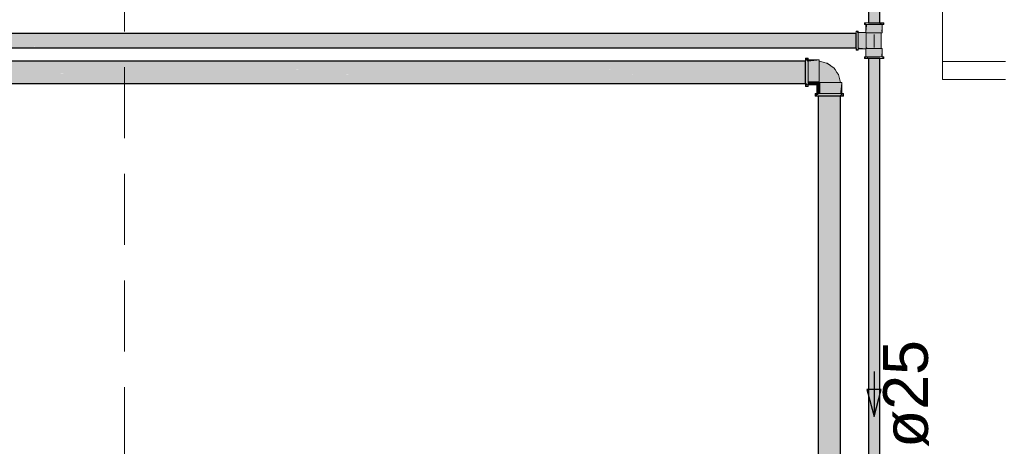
# Model space of a CAD drawing. Header units: millimetres. Extents: x 567 to 934, y -1 to 364.
# Tile 718 of 1056: x 796.25 to 800.65, y 102.84 to 104.75. Entities that reach past the tile are written whole.
import ezdxf

# ---------------------------------------------------------------- set-up
doc = ezdxf.new("R2010")
doc.units = ezdxf.units.MM
doc.header["$MEASUREMENT"] = 0
doc.linetypes.add('HIDDEN2', pattern=[0.47625, 0.3175, -0.15875])
doc.linetypes.add('NULL', pattern=[0])
for name, color, linetype, lineweight in [('A-WALL', 7, 'Continuous', 25), ('AF-Condutos', 140, 'Continuous', 25), ('AF-Conexões', 152, 'Continuous', 18), ('AF-Sentido conduto', 140, 'Continuous', 30), ('AF-Textos conduto', 7, 'Continuous', 9), ('ARQ-ESQUAD', 7, 'Continuous', 25), ('DI-Detalhes', 1, 'HIDDEN2', 9)]:
    doc.layers.add(name, color=color, linetype=linetype, lineweight=lineweight)
doc.styles.add('Arial', font='arial.ttf')

msp = doc.modelspace()

# ---------------------------------------------------------------- hatches: boundary and pattern name
at = {"layer": 'AF-Condutos', "linetype": 'Continuous'}
for points in [[(800.09, 104.7352), (800.09, 107.594), (800.0405, 107.594), (800.0405, 104.7352)], [(799.985, 104.6829), (799.985, 104.6871), (781.699, 104.6871)], [(799.985, 104.674), (799.985, 104.6829), (781.699, 104.6829)], [(799.985, 104.6829), (781.849, 104.687), (781.849, 104.6829)], [(799.985, 104.674), (781.849, 104.6829), (781.849, 104.674)], [(799.985, 104.6619), (799.985, 104.674), (781.699, 104.674)], [(799.985, 104.6486), (799.985, 104.6619), (781.699, 104.6619)], [(799.985, 104.6486), (781.699, 104.6619), (781.699, 104.6486)], [(799.985, 104.6364), (799.985, 104.6486), (781.699, 104.6486)], [(781.862, 104.6422), (781.862, 104.6364), (799.985, 104.6364), (781.849, 104.6485), (781.7973, 104.6422)], [(799.985, 104.6619), (781.849, 104.6739), (781.849, 104.6619)], [(799.985, 104.6275), (799.985, 104.6364), (781.699, 104.6364)], [(799.985, 104.6234), (799.985, 104.6275), (781.8597, 104.6275), (781.8573, 104.6234)], [(781.862, 104.6275), (799.985, 104.6275), (781.8824, 104.6363)], [(799.759, 104.5571), (799.759, 104.5635), (781.9855, 104.5635)], [(799.759, 104.5432), (799.759, 104.5571), (781.9855, 104.5571)], [(799.759, 104.5571), (782.0055, 104.5635), (782.0055, 104.5571)], [(799.759, 104.5432), (782.0055, 104.5571), (782.0055, 104.5432)], [(800.09, 101.5658), (800.09, 104.5752), (800.0405, 104.5752), (800.0405, 101.5658)], [(799.759, 104.5242), (799.759, 104.5432), (781.9855, 104.5432)], [(799.759, 104.5034), (799.759, 104.5242), (781.9855, 104.5242)], [(799.759, 104.5242), (782.0055, 104.5431), (782.0055, 104.5242)], [(799.759, 104.5034), (782.0055, 104.5241), (782.0055, 104.5034)], [(799.759, 104.4844), (799.759, 104.5034), (781.9855, 104.5034)], [(799.759, 104.4705), (799.759, 104.4844), (781.9855, 104.4844)], [(799.759, 104.464), (799.759, 104.4705), (781.9855, 104.4705)], [(799.759, 104.4844), (782.0055, 104.5034), (782.0055, 104.4844)], [(799.759, 104.4705), (782.0055, 104.4844), (782.0055, 104.4705)], [(782.0055, 104.464), (799.759, 104.464), (782.0073, 104.4705)], [(799.915, 91.0487), (799.915, 104.4078), (799.8161, 104.4078), (799.8161, 91.0487)]]:
    msp.add_hatch(color=151, dxfattribs=at).paths.add_polyline_path(points)
at = {"layer": 'AF-Conexões', "linetype": 'Continuous'}
for points in [[(800.0235, 104.7352), (800.022, 104.7268), (800.0346, 104.7352)], [(800.03, 104.6906), (800.0963, 104.6906), (800.0999, 104.7268), (800.0336, 104.7268)], [(800.03, 104.6906), (800.0336, 104.7268), (800.03, 104.7268)], [(800.0954, 104.7352), (800.0435, 104.7352), (800.0346, 104.7268), (800.0865, 104.7268)], [(800.1022, 104.7352), (800.0954, 104.7352), (800.0865, 104.7268), (800.0954, 104.7268)], [(800.108, 104.7268), (800.108, 104.7352), (800.0954, 104.7268)], [(800.1012, 104.6906), (800.1012, 104.7268), (800.097, 104.6971)], [(799.9934, 104.6982), (799.985, 104.6982), (799.9934, 104.6856)], [(799.9934, 104.618), (799.9934, 104.6856), (799.985, 104.6925), (799.985, 104.6248)], [(799.9934, 104.6914), (799.9934, 104.6239), (800.0296, 104.6203), (800.0296, 104.6902)], [(800.033, 104.6198), (800.0733, 104.6198), (800.065, 104.6906), (800.033, 104.6906), (800.0341, 104.6232)], [(800.033, 104.6232), (800.065, 104.6243), (800.065, 104.6829), (800.033, 104.6858)], [(800.097, 104.6198), (800.097, 104.6906), (800.065, 104.6906), (800.0733, 104.6198)], [(799.985, 104.6137), (799.9934, 104.6122), (799.9867, 104.6234)], [(800.0296, 104.6203), (799.9934, 104.6239), (799.9934, 104.6203)], [(800.0288, 104.5836), (800.0963, 104.5836), (800.0999, 104.6198), (800.03, 104.6198)], [(800.0999, 104.5836), (800.1012, 104.6198), (800.0963, 104.5836)], [(799.771, 104.5768), (799.759, 104.5768), (799.759, 104.5698), (799.771, 104.5583)], [(799.759, 104.5683), (799.759, 104.4692), (799.771, 104.4592), (799.771, 104.5583)], [(799.8194, 104.5698), (799.771, 104.5698), (799.771, 104.5623), (799.8194, 104.5679)], [(799.8194, 104.5679), (799.771, 104.5623), (799.771, 104.4742), (799.8194, 104.4742)], [(799.855, 104.5548), (799.8194, 104.5636), (799.8194, 104.4682), (799.9131, 104.4682), (799.9061, 104.5038), (799.8852, 104.534)], [(800.022, 104.5836), (800.022, 104.5752), (800.0346, 104.5836)], [(800.0277, 104.5752), (800.0346, 104.5752), (800.0435, 104.5836), (800.0346, 104.5836)], [(800.0346, 104.5752), (800.0865, 104.5752), (800.0954, 104.5836), (800.0435, 104.5836)], [(800.1065, 104.5752), (800.108, 104.5836), (800.0954, 104.5752)], [(799.771, 104.4529), (799.771, 104.4578), (799.759, 104.4692), (799.759, 104.4592)], [(799.809, 104.4578), (799.8194, 104.4597), (799.8194, 104.4742), (799.771, 104.4742), (799.771, 104.4578)], [(799.809, 104.4578), (799.809, 104.4198), (799.8254, 104.4198), (799.8254, 104.4682), (799.8109, 104.4682)], [(799.9191, 104.4682), (799.8254, 104.4682), (799.8254, 104.4198), (799.9135, 104.4198)], [(799.921, 104.4198), (799.921, 104.4682), (799.9191, 104.4682), (799.9135, 104.4198)], [(799.759, 104.4529), (799.771, 104.4508), (799.759, 104.4592)], [(799.802, 104.4198), (799.802, 104.4078), (799.809, 104.4078), (799.8204, 104.4198)], [(799.8104, 104.4078), (799.9095, 104.4078), (799.9195, 104.4198), (799.8204, 104.4198)], [(799.9258, 104.4198), (799.921, 104.4198), (799.9095, 104.4078), (799.9195, 104.4078)], [(799.9258, 104.4078), (799.928, 104.4198), (799.9195, 104.4078)]]:
    msp.add_hatch(color=161, dxfattribs=at).paths.add_polyline_path(points)

# ---------------------------------------------------------------- linework, layer by layer
at = {"layer": 'A-WALL', "color": 8, "lineweight": 5}
msp.add_line((800.371, 104.8037), (800.371, 104.5627), dxfattribs=at)
at = {"layer": 'AF-Condutos'}
for p, q in [((800.0405, 107.594), (800.0405, 104.7352)), ((800.09, 104.7352), (800.09, 107.594)), ((800.0405, 104.7352), (800.0448, 104.7352)), ((800.0448, 104.7352), (800.0525, 104.7352)), ((800.0525, 104.7352), (800.0624, 104.7352)), ((800.0624, 104.7352), (800.0727, 104.7352)), ((800.0727, 104.7352), (800.0817, 104.7352)), ((800.0817, 104.7352), (800.0878, 104.7352)), ((800.0878, 104.7352), (800.09, 104.7352)), ((799.985, 104.6871), (781.699, 104.6871)), ((799.985, 104.6829), (799.985, 104.6871)), ((799.985, 104.674), (799.985, 104.6829)), ((799.985, 104.6619), (799.985, 104.674)), ((799.985, 104.6486), (799.985, 104.6619)), ((799.985, 104.6364), (799.985, 104.6486)), ((781.8573, 104.6234), (799.985, 104.6234)), ((799.985, 104.6292), (799.985, 104.6364)), ((799.985, 104.6275), (799.985, 104.6292)), ((799.985, 104.6234), (799.985, 104.6275)), ((799.759, 104.5635), (781.9855, 104.5635)), ((799.759, 104.5571), (799.759, 104.5635)), ((799.759, 104.5432), (799.759, 104.5571)), ((800.0448, 104.5752), (800.0405, 104.5752)), ((800.0405, 104.5752), (800.0405, 101.5658)), ((800.0525, 104.5752), (800.0448, 104.5752)), ((800.0624, 104.5752), (800.0525, 104.5752)), ((800.0727, 104.5752), (800.0624, 104.5752)), ((800.0817, 104.5752), (800.0727, 104.5752)), ((800.0878, 104.5752), (800.0817, 104.5752)), ((800.09, 104.5752), (800.0878, 104.5752)), ((800.09, 101.5658), (800.09, 104.5752)), ((799.759, 104.5242), (799.759, 104.5432)), ((799.759, 104.5034), (799.759, 104.5242)), ((782.0066, 104.464), (799.759, 104.464)), ((799.759, 104.4844), (799.759, 104.5034)), ((799.759, 104.4705), (799.759, 104.4844)), ((799.759, 104.464), (799.759, 104.4705)), ((799.8245, 104.4078), (799.8161, 104.4078)), ((799.8161, 104.4078), (799.8161, 91.0487)), ((799.84, 104.4078), (799.8245, 104.4078)), ((799.8598, 104.4078), (799.84, 104.4078)), ((799.8804, 104.4078), (799.8598, 104.4078)), ((799.8984, 104.4078), (799.8804, 104.4078)), ((799.9107, 104.4078), (799.8984, 104.4078)), ((799.915, 104.4078), (799.9107, 104.4078)), ((799.915, 91.0487), (799.915, 104.4078))]:
    msp.add_line(p, q, dxfattribs=at)
at = {"layer": 'AF-Conexões'}
for p, q in [((800.022, 104.7352), (800.022, 104.7268)), ((800.0235, 104.7352), (800.022, 104.7352)), ((800.022, 104.7268), (800.0235, 104.7268)), ((800.0277, 104.7352), (800.0235, 104.7352)), ((800.0235, 104.7268), (800.0277, 104.7268)), ((800.0346, 104.7352), (800.0277, 104.7352)), ((800.0277, 104.7268), (800.0288, 104.7268)), ((800.0288, 104.7268), (800.0346, 104.7268)), ((800.0296, 104.7268), (800.0288, 104.7268)), ((800.0288, 104.7268), (800.0288, 104.6914)), ((800.03, 104.7268), (800.0296, 104.7268)), ((800.0336, 104.7268), (800.03, 104.7268)), ((800.0394, 104.7268), (800.0336, 104.7268)), ((800.0405, 104.7352), (800.0346, 104.7352)), ((800.0346, 104.7268), (800.0435, 104.7268)), ((800.0469, 104.7268), (800.0394, 104.7268)), ((800.0435, 104.7352), (800.0405, 104.7352)), ((800.0539, 104.7352), (800.0435, 104.7352)), ((800.0435, 104.7268), (800.0539, 104.7268)), ((800.0556, 104.7268), (800.0469, 104.7268)), ((800.065, 104.7352), (800.0539, 104.7352)), ((800.0539, 104.7268), (800.065, 104.7268)), ((800.065, 104.7268), (800.0556, 104.7268)), ((800.0761, 104.7352), (800.065, 104.7352)), ((800.065, 104.7268), (800.0761, 104.7268)), ((800.0744, 104.7268), (800.065, 104.7268)), ((800.0831, 104.7268), (800.0744, 104.7268)), ((800.0865, 104.7352), (800.0761, 104.7352)), ((800.0761, 104.7268), (800.0865, 104.7268)), ((800.0906, 104.7268), (800.0831, 104.7268)), ((800.09, 104.7352), (800.0865, 104.7352)), ((800.0865, 104.7268), (800.0954, 104.7268)), ((800.0954, 104.7352), (800.09, 104.7352)), ((800.0963, 104.7268), (800.0906, 104.7268)), ((800.1022, 104.7352), (800.0954, 104.7352)), ((800.0954, 104.7268), (800.1012, 104.7268)), ((800.0999, 104.7268), (800.0963, 104.7268)), ((800.1012, 104.7268), (800.0999, 104.7268)), ((800.1012, 104.7268), (800.1022, 104.7268)), ((800.1012, 104.6906), (800.1012, 104.7268)), ((800.1065, 104.7352), (800.1022, 104.7352)), ((800.1022, 104.7268), (800.1065, 104.7268)), ((800.108, 104.7352), (800.1065, 104.7352)), ((800.1065, 104.7268), (800.108, 104.7268)), ((800.108, 104.7268), (800.108, 104.7352)), ((799.985, 104.6982), (799.985, 104.6968)), ((799.9934, 104.6982), (799.985, 104.6982)), ((799.985, 104.6968), (799.985, 104.6925)), ((799.985, 104.6925), (799.985, 104.6871)), ((799.985, 104.6871), (799.985, 104.6856)), ((799.985, 104.6856), (799.985, 104.6767)), ((799.9934, 104.6968), (799.9934, 104.6982)), ((799.9934, 104.6925), (799.9934, 104.6968)), ((799.9934, 104.6914), (799.9934, 104.6925)), ((799.9934, 104.6914), (799.9934, 104.6902)), ((799.9934, 104.6856), (799.9934, 104.6914)), ((800.0288, 104.6914), (799.9934, 104.6914)), ((799.9934, 104.6902), (799.9934, 104.6866)), ((799.9934, 104.6866), (799.9934, 104.6808)), ((799.9934, 104.6767), (799.9934, 104.6856)), ((800.0296, 104.6906), (800.0296, 104.6914)), ((800.0296, 104.6902), (800.0296, 104.6906)), ((800.0296, 104.6906), (800.03, 104.6906)), ((800.0296, 104.6866), (800.0296, 104.6902)), ((800.0296, 104.6872), (800.0296, 104.6861)), ((800.0296, 104.6808), (800.0296, 104.6866)), ((800.0296, 104.6861), (800.0296, 104.6829)), ((800.0296, 104.6829), (800.0296, 104.6779)), ((800.03, 104.6906), (800.033, 104.6906)), ((800.033, 104.6906), (800.0336, 104.6906)), ((800.0341, 104.6906), (800.033, 104.6906)), ((800.0336, 104.6906), (800.0394, 104.6906)), ((800.0373, 104.6906), (800.0341, 104.6906)), ((800.0424, 104.6906), (800.0373, 104.6906)), ((800.0394, 104.6906), (800.0469, 104.6906)), ((800.049, 104.6906), (800.0424, 104.6906)), ((800.0469, 104.6906), (800.0556, 104.6906)), ((800.0567, 104.6906), (800.049, 104.6906)), ((800.0556, 104.6906), (800.065, 104.6906)), ((800.065, 104.6906), (800.0567, 104.6906)), ((800.065, 104.6906), (800.0744, 104.6906)), ((800.0733, 104.6906), (800.065, 104.6906)), ((800.065, 104.6779), (800.065, 104.6829)), ((800.081, 104.6906), (800.0733, 104.6906)), ((800.0744, 104.6906), (800.0831, 104.6906)), ((800.0876, 104.6906), (800.081, 104.6906)), ((800.0831, 104.6906), (800.0906, 104.6906)), ((800.0927, 104.6906), (800.0876, 104.6906)), ((800.0906, 104.6906), (800.0963, 104.6906)), ((800.0959, 104.6906), (800.0927, 104.6906)), ((800.097, 104.6906), (800.0959, 104.6906)), ((800.0963, 104.6906), (800.097, 104.6906)), ((800.097, 104.6906), (800.0999, 104.6906)), ((800.097, 104.6198), (800.097, 104.6906)), ((800.0999, 104.6906), (800.1012, 104.6906)), ((799.985, 104.6767), (799.985, 104.6664)), ((799.985, 104.6664), (799.985, 104.6552)), ((799.985, 104.6552), (799.985, 104.6441)), ((799.985, 104.6441), (799.985, 104.6337)), ((799.9934, 104.6808), (799.9934, 104.6733)), ((799.9934, 104.6664), (799.9934, 104.6767)), ((799.9934, 104.6733), (799.9934, 104.6646)), ((799.9934, 104.6552), (799.9934, 104.6664)), ((799.9934, 104.6646), (799.9934, 104.6552)), ((799.9934, 104.6441), (799.9934, 104.6552)), ((799.9934, 104.6552), (799.9934, 104.6459)), ((799.9934, 104.6459), (799.9934, 104.6371)), ((799.9934, 104.6337), (799.9934, 104.6441)), ((800.0296, 104.6733), (800.0296, 104.6808)), ((800.0296, 104.6779), (800.0296, 104.6712)), ((800.0296, 104.6646), (800.0296, 104.6733)), ((800.0296, 104.6712), (800.0296, 104.6635)), ((800.0296, 104.6552), (800.0296, 104.6646)), ((800.0296, 104.6635), (800.0296, 104.6552)), ((800.0296, 104.6459), (800.0296, 104.6552)), ((800.0296, 104.6552), (800.0296, 104.6469)), ((800.0296, 104.6469), (800.0296, 104.6392)), ((800.0296, 104.6371), (800.0296, 104.6459)), ((800.0296, 104.6392), (800.0296, 104.6326)), ((800.065, 104.6712), (800.065, 104.6779)), ((800.065, 104.6635), (800.065, 104.6712)), ((800.065, 104.6552), (800.065, 104.6635)), ((800.065, 104.6469), (800.065, 104.6552)), ((800.065, 104.6392), (800.065, 104.6469)), ((800.065, 104.6326), (800.065, 104.6392)), ((799.985, 104.6337), (799.985, 104.6248)), ((799.985, 104.6248), (799.985, 104.6234)), ((799.985, 104.6234), (799.985, 104.618)), ((799.985, 104.618), (799.985, 104.6137)), ((799.985, 104.6137), (799.985, 104.6122)), ((799.985, 104.6122), (799.9934, 104.6122)), ((799.9934, 104.6371), (799.9934, 104.6296)), ((799.9934, 104.6248), (799.9934, 104.6337)), ((799.9934, 104.6296), (799.9934, 104.6239)), ((799.9934, 104.619), (799.9934, 104.6248)), ((799.9934, 104.6239), (799.9934, 104.6203)), ((799.9934, 104.6203), (799.9934, 104.6198)), ((799.9934, 104.6198), (799.9934, 104.619)), ((799.9934, 104.618), (799.9934, 104.619)), ((799.9934, 104.619), (800.0288, 104.619)), ((799.9934, 104.6137), (799.9934, 104.618)), ((799.9934, 104.6122), (799.9934, 104.6137)), ((800.0296, 104.6198), (800.0288, 104.6198)), ((800.0288, 104.6198), (800.0288, 104.619)), ((800.0288, 104.619), (800.0288, 104.5836)), ((800.0296, 104.6296), (800.0296, 104.6371)), ((800.0296, 104.6326), (800.0296, 104.6275)), ((800.0296, 104.6239), (800.0296, 104.6296)), ((800.0296, 104.6275), (800.0296, 104.6243)), ((800.0296, 104.6243), (800.0296, 104.6232)), ((800.0296, 104.6232), (800.0296, 104.6239)), ((800.0296, 104.6203), (800.0296, 104.6232)), ((800.0296, 104.6232), (800.033, 104.6232)), ((800.0296, 104.6198), (800.0296, 104.6203)), ((800.03, 104.6198), (800.0296, 104.6198)), ((800.033, 104.6198), (800.03, 104.6198)), ((800.033, 104.6232), (800.033, 104.6198)), ((800.0336, 104.6198), (800.033, 104.6198)), ((800.033, 104.6198), (800.0341, 104.6198)), ((800.0394, 104.6198), (800.0336, 104.6198)), ((800.0341, 104.6198), (800.0373, 104.6198)), ((800.0373, 104.6198), (800.0424, 104.6198)), ((800.0469, 104.6198), (800.0394, 104.6198)), ((800.0424, 104.6198), (800.049, 104.6198)), ((800.0556, 104.6198), (800.0469, 104.6198)), ((800.049, 104.6198), (800.0567, 104.6198)), ((800.065, 104.6198), (800.0556, 104.6198)), ((800.0567, 104.6198), (800.065, 104.6198)), ((800.065, 104.6275), (800.065, 104.6326)), ((800.065, 104.6243), (800.065, 104.6275)), ((800.0744, 104.6198), (800.065, 104.6198)), ((800.065, 104.6198), (800.0733, 104.6198)), ((800.0733, 104.6198), (800.081, 104.6198)), ((800.0831, 104.6198), (800.0744, 104.6198)), ((800.081, 104.6198), (800.0876, 104.6198)), ((800.0906, 104.6198), (800.0831, 104.6198)), ((800.0876, 104.6198), (800.0927, 104.6198)), ((800.0963, 104.6198), (800.0906, 104.6198)), ((800.0927, 104.6198), (800.0959, 104.6198)), ((800.0959, 104.6198), (800.097, 104.6198)), ((800.097, 104.6198), (800.0963, 104.6198)), ((800.0999, 104.6198), (800.097, 104.6198)), ((800.1012, 104.6198), (800.0999, 104.6198)), ((800.1012, 104.5836), (800.1012, 104.6198)), ((799.759, 104.5768), (799.759, 104.5746)), ((799.771, 104.5768), (799.759, 104.5768)), ((799.759, 104.5746), (799.759, 104.5698)), ((799.759, 104.5698), (799.759, 104.5683)), ((799.759, 104.5683), (799.759, 104.5635)), ((799.759, 104.5635), (799.759, 104.5583)), ((799.759, 104.5583), (799.759, 104.5453)), ((799.771, 104.5746), (799.771, 104.5768)), ((799.771, 104.5698), (799.771, 104.5746)), ((799.771, 104.5683), (799.771, 104.5698)), ((799.771, 104.5698), (799.771, 104.5679)), ((799.8194, 104.5698), (799.771, 104.5698)), ((799.771, 104.5583), (799.771, 104.5683)), ((799.771, 104.5679), (799.771, 104.5623)), ((799.771, 104.5623), (799.771, 104.5534)), ((799.771, 104.5453), (799.771, 104.5583)), ((799.771, 104.5534), (799.771, 104.5418)), ((799.8194, 104.5679), (799.8194, 104.5698)), ((799.8194, 104.5636), (799.8194, 104.5679)), ((799.8194, 104.5623), (799.8194, 104.5636)), ((799.8194, 104.5636), (799.8194, 104.5615)), ((799.8315, 104.5606), (799.8194, 104.5636)), ((799.8194, 104.5534), (799.8194, 104.5623)), ((799.8194, 104.5615), (799.8194, 104.5552)), ((799.8194, 104.5552), (799.8194, 104.5454)), ((799.8194, 104.5418), (799.8194, 104.5534)), ((799.8435, 104.5577), (799.8315, 104.5606)), ((799.8518, 104.5556), (799.8435, 104.5577)), ((799.855, 104.5548), (799.8518, 104.5556)), ((799.8701, 104.5444), (799.855, 104.5548)), ((799.8578, 104.552), (799.8701, 104.5444)), ((799.8717, 104.5429), (799.8578, 104.552)), ((800.0235, 104.5836), (800.022, 104.5836)), ((800.022, 104.5836), (800.022, 104.5752)), ((800.022, 104.5752), (800.0235, 104.5752)), ((800.0277, 104.5836), (800.0235, 104.5836)), ((800.0235, 104.5752), (800.0277, 104.5752)), ((800.0288, 104.5836), (800.0277, 104.5836)), ((800.0277, 104.5752), (800.0346, 104.5752)), ((800.0288, 104.5836), (800.03, 104.5836)), ((800.0346, 104.5836), (800.0288, 104.5836)), ((800.03, 104.5836), (800.033, 104.5836)), ((800.033, 104.5836), (800.0336, 104.5836)), ((800.0336, 104.5836), (800.0394, 104.5836)), ((800.0435, 104.5836), (800.0346, 104.5836)), ((800.0346, 104.5752), (800.0405, 104.5752)), ((800.0394, 104.5836), (800.0469, 104.5836)), ((800.0405, 104.5752), (800.0435, 104.5752)), ((800.0539, 104.5836), (800.0435, 104.5836)), ((800.0435, 104.5752), (800.0539, 104.5752)), ((800.0469, 104.5836), (800.0556, 104.5836)), ((800.065, 104.5836), (800.0539, 104.5836)), ((800.0539, 104.5752), (800.065, 104.5752)), ((800.0556, 104.5836), (800.065, 104.5836)), ((800.0761, 104.5836), (800.065, 104.5836)), ((800.065, 104.5836), (800.0744, 104.5836)), ((800.065, 104.5752), (800.0761, 104.5752)), ((800.0744, 104.5836), (800.0831, 104.5836)), ((800.0865, 104.5836), (800.0761, 104.5836)), ((800.0761, 104.5752), (800.0865, 104.5752)), ((800.0831, 104.5836), (800.0906, 104.5836)), ((800.0954, 104.5836), (800.0865, 104.5836)), ((800.0865, 104.5752), (800.09, 104.5752)), ((800.09, 104.5752), (800.0954, 104.5752)), ((800.0906, 104.5836), (800.0963, 104.5836)), ((800.1012, 104.5836), (800.0954, 104.5836)), ((800.0954, 104.5752), (800.1022, 104.5752)), ((800.0963, 104.5836), (800.0999, 104.5836)), ((800.0999, 104.5836), (800.1012, 104.5836)), ((800.1022, 104.5836), (800.1012, 104.5836)), ((800.1065, 104.5836), (800.1022, 104.5836)), ((800.1022, 104.5752), (800.1065, 104.5752)), ((800.108, 104.5836), (800.1065, 104.5836)), ((800.1065, 104.5752), (800.108, 104.5752)), ((800.108, 104.5752), (800.108, 104.5836)), ((799.759, 104.5453), (799.759, 104.5301)), ((799.759, 104.5301), (799.759, 104.5138)), ((799.759, 104.5138), (799.759, 104.4975)), ((799.771, 104.5301), (799.771, 104.5453)), ((799.771, 104.5418), (799.771, 104.5283)), ((799.771, 104.5138), (799.771, 104.5301)), ((799.771, 104.5283), (799.771, 104.5138)), ((799.771, 104.4975), (799.771, 104.5138)), ((799.771, 104.5138), (799.771, 104.4993)), ((799.8194, 104.5454), (799.8194, 104.533)), ((799.8194, 104.5283), (799.8194, 104.5418)), ((799.8194, 104.533), (799.8194, 104.5188)), ((799.8194, 104.5138), (799.8194, 104.5283)), ((799.8194, 104.5188), (799.8194, 104.5042)), ((799.8194, 104.4993), (799.8194, 104.5138)), ((799.8818, 104.536), (799.8717, 104.5429)), ((799.8852, 104.534), (799.8818, 104.536)), ((799.891, 104.5264), (799.8852, 104.534)), ((799.899, 104.5137), (799.891, 104.5264)), ((799.9061, 104.5038), (799.899, 104.5137)), ((799.759, 104.4975), (799.759, 104.4823)), ((799.759, 104.4823), (799.759, 104.4692)), ((799.759, 104.4692), (799.759, 104.464)), ((799.759, 104.464), (799.759, 104.4592)), ((799.771, 104.4993), (799.771, 104.4858)), ((799.771, 104.4823), (799.771, 104.4975)), ((799.771, 104.4858), (799.771, 104.4742)), ((799.771, 104.4692), (799.771, 104.4823)), ((799.771, 104.4742), (799.771, 104.4682)), ((799.771, 104.4592), (799.771, 104.4692)), ((799.771, 104.4682), (799.771, 104.4653)), ((799.771, 104.4653), (799.771, 104.4597)), ((799.8165, 104.4682), (799.8109, 104.4682)), ((799.8194, 104.4682), (799.8165, 104.4682)), ((799.8194, 104.5042), (799.8194, 104.4903)), ((799.8194, 104.4858), (799.8194, 104.4993)), ((799.8194, 104.4903), (799.8194, 104.4781)), ((799.8194, 104.4742), (799.8194, 104.4858)), ((799.8194, 104.4781), (799.8194, 104.4682)), ((799.8194, 104.4682), (799.8194, 104.4742)), ((799.8254, 104.4682), (799.8194, 104.4682)), ((799.8194, 104.4682), (799.8281, 104.4682)), ((799.8194, 104.4653), (799.8194, 104.4682)), ((799.8194, 104.4597), (799.8194, 104.4653)), ((799.837, 104.4682), (799.8254, 104.4682)), ((799.8281, 104.4682), (799.8388, 104.4682)), ((799.8505, 104.4682), (799.837, 104.4682)), ((799.8388, 104.4682), (799.8449, 104.4682)), ((799.8449, 104.4682), (799.851, 104.4682)), ((799.865, 104.4682), (799.8505, 104.4682)), ((799.851, 104.4682), (799.864, 104.4682)), ((799.864, 104.4682), (799.8771, 104.4682)), ((799.8795, 104.4682), (799.865, 104.4682)), ((799.8771, 104.4682), (799.8894, 104.4682)), ((799.893, 104.4682), (799.8795, 104.4682)), ((799.8894, 104.4682), (799.8999, 104.4682)), ((799.9046, 104.4682), (799.893, 104.4682)), ((799.8999, 104.4682), (799.908, 104.4682)), ((799.9135, 104.4682), (799.9046, 104.4682)), ((799.9104, 104.486), (799.9061, 104.5038)), ((799.908, 104.4682), (799.9131, 104.4682)), ((799.9148, 104.4682), (799.9104, 104.486)), ((799.9131, 104.4682), (799.9148, 104.4682)), ((799.9148, 104.4682), (799.9135, 104.4682)), ((799.9191, 104.4682), (799.9148, 104.4682)), ((799.921, 104.4682), (799.9191, 104.4682)), ((799.921, 104.4198), (799.921, 104.4682)), ((799.759, 104.4592), (799.759, 104.4529)), ((799.759, 104.4529), (799.759, 104.4508)), ((799.759, 104.4508), (799.771, 104.4508)), ((799.771, 104.4597), (799.771, 104.4578)), ((799.771, 104.4578), (799.771, 104.4592)), ((799.771, 104.4529), (799.771, 104.4578)), ((799.771, 104.4578), (799.809, 104.4578)), ((799.771, 104.4508), (799.771, 104.4529)), ((799.8041, 104.4198), (799.802, 104.4198)), ((799.802, 104.4198), (799.802, 104.4078)), ((799.809, 104.4198), (799.8041, 104.4198)), ((799.809, 104.4578), (799.809, 104.4198)), ((799.8104, 104.4198), (799.809, 104.4198)), ((799.809, 104.4198), (799.8109, 104.4198)), ((799.8204, 104.4198), (799.8104, 104.4198)), ((799.8109, 104.4198), (799.8165, 104.4198)), ((799.8165, 104.4198), (799.8194, 104.4198)), ((799.8194, 104.4198), (799.8254, 104.4198)), ((799.8335, 104.4198), (799.8204, 104.4198)), ((799.8254, 104.4198), (799.837, 104.4198)), ((799.8487, 104.4198), (799.8335, 104.4198)), ((799.837, 104.4198), (799.8505, 104.4198)), ((799.865, 104.4198), (799.8487, 104.4198)), ((799.8505, 104.4198), (799.865, 104.4198)), ((799.8813, 104.4198), (799.865, 104.4198)), ((799.865, 104.4198), (799.8795, 104.4198)), ((799.8795, 104.4198), (799.893, 104.4198)), ((799.8965, 104.4198), (799.8813, 104.4198)), ((799.893, 104.4198), (799.9046, 104.4198)), ((799.9095, 104.4198), (799.8965, 104.4198)), ((799.9046, 104.4198), (799.9135, 104.4198)), ((799.9195, 104.4198), (799.9095, 104.4198)), ((799.9135, 104.4198), (799.9191, 104.4198)), ((799.9191, 104.4198), (799.921, 104.4198)), ((799.921, 104.4198), (799.9195, 104.4198)), ((799.9258, 104.4198), (799.921, 104.4198)), ((799.928, 104.4198), (799.9258, 104.4198)), ((799.928, 104.4078), (799.928, 104.4198)), ((799.802, 104.4078), (799.8041, 104.4078)), ((799.8041, 104.4078), (799.809, 104.4078)), ((799.809, 104.4078), (799.8104, 104.4078)), ((799.8104, 104.4078), (799.8161, 104.4078)), ((799.8161, 104.4078), (799.8204, 104.4078)), ((799.8204, 104.4078), (799.8335, 104.4078)), ((799.8335, 104.4078), (799.8487, 104.4078)), ((799.8487, 104.4078), (799.865, 104.4078)), ((799.865, 104.4078), (799.8813, 104.4078)), ((799.8813, 104.4078), (799.8965, 104.4078)), ((799.8965, 104.4078), (799.9095, 104.4078)), ((799.9095, 104.4078), (799.915, 104.4078)), ((799.915, 104.4078), (799.9195, 104.4078)), ((799.9195, 104.4078), (799.9258, 104.4078)), ((799.9258, 104.4078), (799.928, 104.4078))]:
    msp.add_line(p, q, dxfattribs=at)
at = {"layer": 'AF-Sentido conduto'}
for p, q in [((800.0973, 103.0988), (800.0326, 103.0988)), ((800.0326, 103.0988), (800.065, 102.978)), ((800.065, 102.978), (800.0973, 103.0988))]:
    msp.add_line(p, q, dxfattribs=at)
msp.add_lwpolyline([(800.065, 103.178), (800.065, 102.978)], dxfattribs=at)
at = {"layer": 'ARQ-ESQUAD', "color": 8, "lineweight": 5}
for p, q in [((800.371, 104.4827), (800.371, 104.5627)), ((800.371, 104.5627), (800.651, 104.5627)), ((800.371, 104.5627), (800.651, 104.5627)), ((800.371, 104.4827), (800.371, 104.5627)), ((800.651, 104.4827), (800.371, 104.4827)), ((800.651, 104.4827), (800.371, 104.4827))]:
    msp.add_line(p, q, dxfattribs=at)
at = {"layer": 'DI-Detalhes'}
msp.add_lwpolyline([(796.7193, 109.23), (800.7669, 109.23), (800.7669, 99.4575), (796.7193, 99.4575), (796.7193, 109.23)], dxfattribs=at)

# ---------------------------------------------------------------- texts
at = {"layer": 'AF-Textos conduto', "linetype": 'NULL', "insert": (800.3106, 103.078), "char_height": 0.2, "width": 0.962805, "attachment_point": 8, "rotation": 90.0002, "line_spacing_factor": 0.6, "style": 'Arial'}
msp.add_mtext('ø25', dxfattribs=at)

doc.saveas('drawing.dxf')
